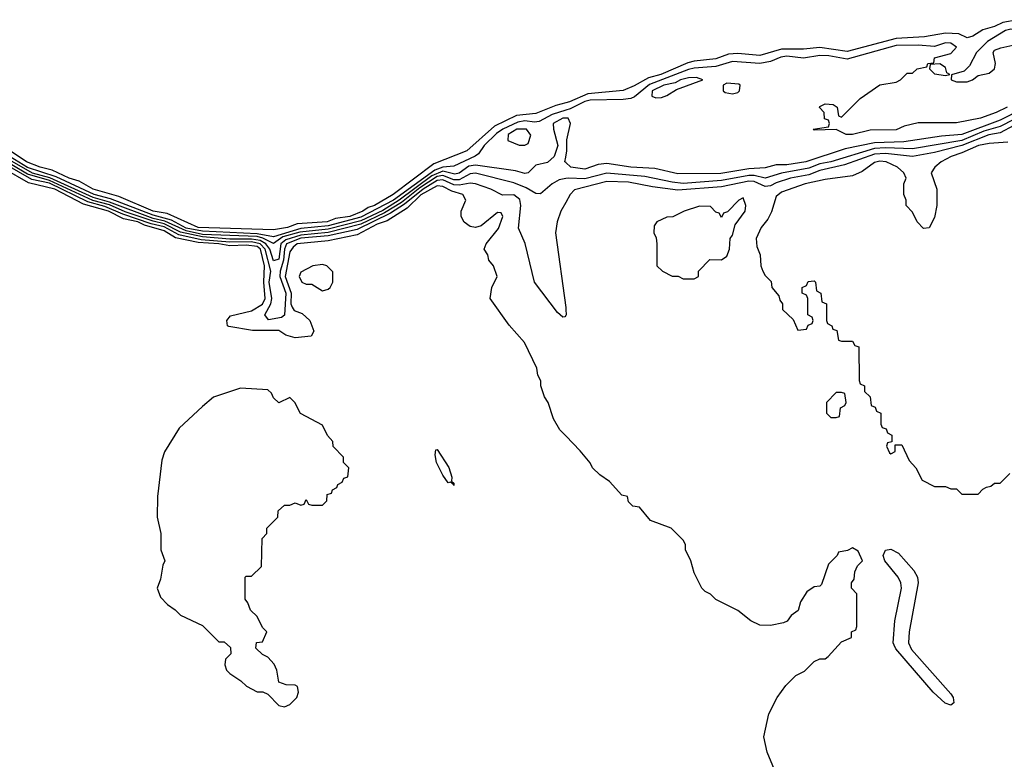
# Model space of a CAD drawing. Header units: inches. Extents: x 2348341 to 2479810, y 460419 to 613669.
# Tile 666 of 721: x 2448001 to 2451606, y 606164 to 608870. Entities that reach past the tile are written whole.
import ezdxf

# ---------------------------------------------------------------- set-up
doc = ezdxf.new("R2010")
doc.units = ezdxf.units.IN
doc.header["$MEASUREMENT"] = 0
doc.layers.add('C4640', color=7, linetype='Continuous')
doc.layers.add('C4650', color=7, linetype='Continuous')

msp = doc.modelspace()

# ---------------------------------------------------------------- linework, layer by layer
at = {"layer": 'C4640', "color": 2}
for points, elevation in [([(2450000, 608566), (2449963.9, 608556.1), (2449890, 608526.3), (2449820.4, 608519.6), (2449739, 608481), (2449638.4, 608390), (2449517.5, 608342.5), (2449368.5, 608230), (2449299.5, 608190), (2449276.5, 608183.5), (2449256.9, 608170), (2449210, 608149.9), (2449157.3, 608142.7), (2449126.8, 608130), (2449017.1, 608122.9), (2448982, 608110), (2448930, 608101), (2448654, 608110), (2448540.7, 608160.7), (2448489.7, 608170), (2448363.5, 608223.5), (2448270, 608249.5), (2448219.2, 608279.2), (2448182.6, 608290), (2448119.8, 608319.8), (2448076.2, 608330), (2448026.6, 608350), (2447944.5, 608404.5)], 14), ([(2450000, 608538.5), (2449950, 608523.2), (2449902.5, 608497.5), (2449885.5, 608494.5), (2449850, 608499.6), (2449824.9, 608495.1), (2449770.2, 608470), (2449746.7, 608453.3), (2449701.6, 608410), (2449681.1, 608378.9), (2449668.9, 608371.1), (2449590, 608334), (2449550, 608331), (2449520.4, 608319.6), (2449369.4, 608210), (2449250, 608147.3), (2449130, 608116), (2449030, 608106.2), (2448930, 608075.8), (2448870, 608087.1), (2448670, 608095.8), (2448610, 608107.6), (2448556.7, 608136.7), (2448490, 608154.5), (2448334.1, 608214.1), (2448274.2, 608230), (2448135, 608294.9), (2448030, 608329.3), (2447917, 608397)], 18), ([(2450000, 608509.4), (2449990, 608509.6), (2449954, 608490), (2449954.8, 608470), (2449971.3, 608410), (2449958, 608370), (2449932.8, 608347.2), (2449890, 608338), (2449862, 608310), (2449850, 608307.8), (2449816.6, 608316.6), (2449670, 608338.1), (2449645.5, 608334.5), (2449610, 608308.5), (2449594.6, 608305.4), (2449550, 608315.3), (2449510, 608298.6), (2449390.6, 608209.4), (2449330, 608171.7), (2449250, 608134.2), (2449130, 608103.4), (2449026.8, 608093.2), (2448964.8, 608075.2), (2448930, 608051.7), (2448891.2, 608071.2), (2448870, 608076.5), (2448670, 608084.7), (2448610, 608097.2), (2448533, 608133), (2448490, 608142.7), (2448330, 608203), (2448270, 608219.8), (2448111.7, 608291.7), (2448048.3, 608308.3), (2447921, 608381)], 22), ([(2450000, 607787.3), (2449996.9, 607783.1), (2449990, 607782), (2449970, 607799), (2449886, 607910), (2449851.3, 608051.3), (2449827.6, 608107.6), (2449836, 608190), (2449832.4, 608212.4), (2449810, 608229.7), (2449768.5, 608228.5), (2449726, 608250), (2449670, 608269.7), (2449650, 608271.6), (2449610, 608264.2), (2449590, 608266.2), (2449550, 608283.7), (2449530, 608281.9), (2449477.8, 608250), (2449410, 608195.1), (2449358, 608162), (2449237, 608103), (2449130, 608079.5), (2449030, 608070.5), (2448977.5, 608050), (2448970.6, 608030), (2448967.4, 607990), (2448954.1, 607950), (2448953.3, 607930), (2448975.4, 607870), (2448970.6, 607789.4), (2448959.7, 607780.3), (2448912.5, 607772.5), (2448898.5, 607790), (2448921.1, 607830), (2448924.6, 607850), (2448915, 607910), (2448920.2, 607950), (2448899.6, 608030), (2448881.4, 608050), (2448850, 608057), (2448770, 608056.5), (2448665, 608065), (2448583.2, 608083.2), (2448530, 608112.3), (2448483, 608123), (2448378.7, 608158.7), (2448313.2, 608186.8), (2448250, 608204.2), (2448110, 608271.5), (2448045.2, 608285.2), (2447898.5, 608370)], 30), ([(2450000, 608288.6), (2449976.4, 608283.6), (2449950.5, 608270), (2449907.3, 608232.7), (2449890, 608234.5), (2449855, 608255), (2449810, 608272.8), (2449670, 608308.9), (2449650, 608306.3), (2449610, 608284.2), (2449590, 608284.3), (2449550, 608300.1), (2449530, 608296.3), (2449465.7, 608254.3), (2449398.4, 608201.6), (2449336.9, 608163.1), (2449250, 608121.5), (2449130, 608091.9), (2449030, 608082.1), (2448975, 608065), (2448956.9, 608050), (2448950, 607994), (2448930, 607987.4), (2448917.1, 608030), (2448901.7, 608050), (2448882, 608062), (2448850, 608067.4), (2448770, 608067.1), (2448670, 608075), (2448590, 608093.2), (2448530, 608123), (2448490, 608132.3), (2448387.4, 608167.4), (2448330, 608192.3), (2448268.9, 608208.9), (2448110, 608281.7), (2448030, 608304.6), (2447913.6, 608373.6)], 26), ([(2450000, 608347.4), (2449997.2, 608350), (2450000, 608366.5)], 22), ([(2450000, 607347.4), (2449978, 607370), (2449955.3, 607410), (2449935.3, 607470), (2449922, 607490), (2449908.7, 607530), (2449908.4, 607548.4), (2449898, 607570), (2449894.6, 607594.6), (2449848.9, 607688.9), (2449792.9, 607752.9), (2449724, 607850), (2449729, 607890), (2449748.7, 607930), (2449735.3, 607970), (2449718, 607990), (2449715.3, 608010), (2449702, 608030), (2449708.7, 608050), (2449753.8, 608106.2), (2449769.3, 608150), (2449763.1, 608163.1), (2449750, 608164.5), (2449690, 608116.4), (2449670, 608109.6), (2449650, 608113.5), (2449628.7, 608128.7), (2449616.8, 608150), (2449616.8, 608170), (2449634, 608210), (2449623.7, 608230), (2449583.1, 608243.1), (2449550, 608259.8), (2449530, 608261.8), (2449470, 608229.1), (2449419.2, 608180.8), (2449346.4, 608133.6), (2449310, 608121.7), (2449236.8, 608083.2), (2449130, 608061.5), (2449017.1, 608050), (2449001.9, 608038.1), (2448990, 608020.7), (2448972.5, 607930), (2448994.5, 607870), (2448993.7, 607830), (2448998, 607818), (2449006.2, 607806.2), (2449034.6, 607794.6), (2449063.2, 607770), (2449077.4, 607730), (2449067.8, 607712.2), (2449010, 607706), (2448975.5, 607715.5), (2448950, 607732.8), (2448853.4, 607733.4), (2448767.2, 607747.2), (2448762, 607750), (2448759, 607770), (2448772.9, 607787.1), (2448850, 607804.4), (2448890, 607829.2), (2448899.4, 607850), (2448894.3, 607910), (2448897.6, 607970), (2448882.1, 608030), (2448870, 608040.1), (2448830, 608045.1), (2448770, 608042.8), (2448730, 608050.5), (2448654.5, 608054.5), (2448571.8, 608071.8), (2448530, 608097.5), (2448458.3, 608118.3), (2448434, 608130), (2448381.6, 608141.6), (2448326, 608170), (2448235.3, 608195.3), (2448129.6, 608250.4), (2448033.5, 608273.5), (2447944.2, 608324.2)], 34), ([(2450000, 608201.2), (2449982.4, 608170), (2449968.4, 608130), (2449962.4, 608090), (2450000, 607817.2)], 30)]:
    msp.add_lwpolyline(points, dxfattribs=dict(at, elevation=elevation))
for points, elevation in [([(2449856.9, 608470), (2449821.6, 608470), (2449788.9, 608450), (2449787.7, 608427.7), (2449829.3, 608410.7), (2449850, 608411), (2449863.1, 608416.9), (2449872.7, 608447.3)], 22), ([(2449110, 607974), (2449074, 607970), (2449030, 607946), (2449024.7, 607930), (2449034, 607910), (2449050, 607902), (2449070, 607902), (2449110, 607878), (2449130, 607884.7), (2449138, 607890), (2449148, 607910), (2449147.3, 607947.3), (2449126, 607970)], 38), ([(2448810, 607522), (2448711.1, 607488.9), (2448670, 607455.3), (2448584.5, 607375.5), (2448530.9, 607289.1), (2448522, 607258), (2448505.4, 607125.4), (2448504.7, 607050), (2448518, 606990), (2448518, 606930), (2448532, 606890), (2448525.4, 606874.6), (2448516.9, 606823.1), (2448504.7, 606790), (2448516.9, 606756.9), (2448542, 606730), (2448570, 606711.3), (2448590, 606691.3), (2448670, 606654), (2448730, 606594), (2448750, 606594), (2448772.7, 606572.7), (2448774, 606550), (2448754, 606530), (2448752, 606510), (2448758, 606490), (2448770, 606478), (2448811.1, 606451.1), (2448831.1, 606431.1), (2448870, 606411.3), (2448891.1, 606411.1), (2448910, 606402), (2448950, 606361), (2448970, 606356), (2448990, 606364.7), (2449015.3, 606390), (2449022, 606410), (2449018, 606430), (2449010, 606435.3), (2448976.4, 606436.4), (2448950, 606446), (2448942, 606490), (2448932.5, 606512.5), (2448910, 606538), (2448890, 606548), (2448866, 606570), (2448868.4, 606591.6), (2448890, 606594), (2448906, 606630), (2448890, 606646), (2448870, 606686), (2448846, 606710), (2448836.4, 606736.4), (2448826, 606750), (2448826, 606830), (2448830, 606834), (2448850, 606834), (2448886, 606870), (2448888.4, 606971.6), (2448906, 606990), (2448906, 607010), (2448946, 607050), (2448947.3, 607072.7), (2448970, 607094), (2448990, 607094), (2449010, 607102), (2449030, 607094), (2449042, 607098), (2449050, 607114), (2449058, 607098), (2449070, 607094), (2449110, 607094), (2449126, 607110), (2449127.3, 607132.7), (2449142, 607138), (2449146, 607150), (2449162, 607158), (2449166, 607170), (2449182, 607178), (2449187.3, 607192.7), (2449202, 607198), (2449206, 607230), (2449186, 607250), (2449186, 607270), (2449148.4, 607308.4), (2449147.3, 607327.3), (2449128.4, 607348.4), (2449110, 607386), (2449028.7, 607428.7), (2449008, 607470), (2448990, 607488), (2448950, 607468), (2448930, 607486), (2448923.1, 607503.1), (2448910, 607515.3)], 38), ([(2449590, 607166), (2449588.9, 607168.9), (2449578, 607178), (2449570, 607175.3), (2449550, 607204), (2449527.3, 607250), (2449522, 607278), (2449524, 607296), (2449530, 607298), (2449572.1, 607232.1), (2449583.6, 607196.4), (2449582, 607182), (2449590, 607174)], 34)]:
    msp.add_lwpolyline(points, close=True, dxfattribs=dict(at, elevation=elevation))
at = {"layer": 'C4650', "color": 2}
for points, elevation in [([(2451654.8, 608870), (2451600.1, 608859.9), (2451570, 608845.3), (2451527.1, 608832.9), (2451490, 608809.6), (2451470, 608803.6), (2451438.5, 608818.5), (2451390, 608821.1), (2451312.9, 608807.1), (2451210, 608801.8), (2451030, 608753.5), (2450930, 608768.4), (2450870, 608761.6), (2450790, 608761.8), (2450710, 608739.3), (2450630, 608746.8), (2450596, 608744), (2450550, 608727), (2450470, 608718.9), (2450447.3, 608712.7), (2450348, 608670), (2450302.8, 608657.2), (2450250, 608627.7), (2450210, 608611.2), (2450080.8, 608599.2), (2450014.4, 608570), (2450000, 608566)], 14), ([(2451615.5, 608550), (2451576.3, 608530), (2451518, 608510), (2451430, 608492.7), (2451290, 608492.3), (2451239.1, 608480.9), (2451210, 608467.3), (2451114, 608466), (2451050, 608449.6), (2451026, 608450), (2450990, 608468), (2450910, 608466), (2450906, 608470), (2450962, 608478), (2450966, 608490), (2450962, 608502), (2450947.3, 608507.3), (2450946, 608530), (2450928.4, 608548.4), (2450930, 608552), (2450950, 608562), (2450979.6, 608559.6), (2450994, 608550), (2450998, 608518), (2451010, 608514), (2451078, 608582), (2451150, 608631.3), (2451210, 608642), (2451226, 608650), (2451250, 608674), (2451270, 608674), (2451286, 608690), (2451322, 608698), (2451326, 608710), (2451347.3, 608712.7), (2451350, 608731), (2451410, 608746), (2451431.1, 608770), (2451410, 608784.7), (2451390, 608785.1), (2451350, 608772.1), (2451290, 608777), (2451210, 608775.6), (2451030, 608726), (2450962.7, 608737.3), (2450930, 608738.6), (2450870, 608729.7), (2450810, 608736.3), (2450787.5, 608732.5), (2450750, 608717.3), (2450710, 608709.8), (2450610, 608716.8), (2450550, 608698.4), (2450470, 608692.7), (2450450, 608687.5), (2450307.2, 608632.8), (2450251.8, 608588.2), (2450238, 608582), (2450210, 608577.5), (2450090, 608575.8), (2450069.7, 608570.3), (2450016.4, 608543.6), (2450000, 608538.5)], 18), ([(2451674.3, 608545.7), (2451590, 608502.6), (2451450, 608449.4), (2451375.6, 608444.4), (2451237.1, 608422.9), (2451130, 608419.9), (2451023, 608397), (2450879.1, 608350), (2450810, 608339), (2450770, 608339.1), (2450730, 608327.6), (2450670, 608324.7), (2450567.4, 608307.4), (2450410, 608305.7), (2450325.8, 608325.8), (2450238, 608330), (2450150, 608344.4), (2450119.2, 608340.8), (2450070, 608322.7), (2450019, 608330), (2450000, 608347.4)], 22), ([(2451690, 608529.9), (2451590, 608479.6), (2451530, 608461.7), (2451450, 608428), (2451270, 608398.1), (2451170, 608401.6), (2451130, 608398.5), (2450970, 608349.9), (2450930, 608342.5), (2450890, 608326.9), (2450790, 608308.5), (2450730, 608290.6), (2450690, 608299.9), (2450670, 608299.9), (2450570, 608281.2), (2450430, 608271.2), (2450390, 608275), (2450290, 608296.8), (2450150, 608308.5), (2450070, 608287.7), (2450010, 608290.7), (2450000, 608288.6)], 26), ([(2451690.4, 608510), (2451590, 608456.1), (2451548.9, 608448.9), (2451450, 608409.3), (2451350, 608384.6), (2451270, 608369.8), (2451170, 608380.7), (2451130, 608378), (2451020.6, 608339.4), (2450930, 608317.9), (2450890, 608302.8), (2450823, 608290), (2450770, 608273.6), (2450750, 608262.2), (2450730, 608259.8), (2450690, 608277.5), (2450670, 608278.8), (2450570, 608258), (2450410, 608246.6), (2450318, 608258), (2450230, 608276), (2450150, 608278.4), (2450032.3, 608247.7), (2450016.3, 608230), (2450000, 608201.2)], 30), ([(2450000, 608366.5), (2450004, 608390), (2450004, 608430), (2450018, 608490), (2450009.3, 608509.3), (2450000, 608509.4)], 22), ([(2451618.4, 608421.6), (2451550, 608417.2), (2451510.8, 608410), (2451450, 608382.4), (2451410.7, 608370), (2451374, 608350), (2451350.8, 608330), (2451338, 608310), (2451358, 608250), (2451358, 608190), (2451350, 608146), (2451330, 608108), (2451310, 608106), (2451286, 608130), (2451270, 608166), (2451246, 608190), (2451246, 608210), (2451238, 608230), (2451238, 608270), (2451246, 608290), (2451238, 608310), (2451214, 608330), (2451172.7, 608350), (2451150, 608352.4), (2451130, 608347.8), (2451084.8, 608315.2), (2451050, 608298.4), (2450950, 608285.6), (2450876, 608270), (2450790, 608238.7), (2450770, 608222.7), (2450753.4, 608166.6), (2450739.4, 608140.6), (2450714.9, 608110), (2450697.3, 608070), (2450699.6, 608039.6), (2450712, 608010), (2450714, 607970), (2450722, 607950), (2450730, 607934), (2450751.6, 607911.6), (2450754, 607890), (2450779.6, 607859.6), (2450783.6, 607843.6), (2450794, 607830), (2450794, 607810), (2450832.7, 607772.7), (2450850, 607734), (2450882, 607738), (2450887.3, 607752.7), (2450902, 607758), (2450906, 607770), (2450902, 607782), (2450886, 607790), (2450886, 607850), (2450882, 607862), (2450866, 607870), (2450866, 607890), (2450882, 607898), (2450887.3, 607912.7), (2450910, 607914), (2450914, 607910), (2450918, 607878), (2450934, 607870), (2450938, 607838), (2450954, 607830), (2450954, 607770), (2450958, 607758), (2450974, 607750), (2450978, 607738), (2450992.7, 607732.7), (2450998, 607698), (2451010, 607694), (2451050, 607694), (2451058, 607678), (2451072.7, 607672.7), (2451074, 607550), (2451078, 607538), (2451094, 607530), (2451094, 607510), (2451114, 607490), (2451118, 607458), (2451132.7, 607452.7), (2451138, 607438), (2451154, 607430), (2451154, 607390), (2451158, 607378), (2451172.7, 607372.7), (2451178, 607358), (2451194, 607350), (2451194, 607326), (2451178, 607322), (2451174, 607310), (2451185.4, 607285.4), (2451190, 607282), (2451206, 607290), (2451206, 607314), (2451230, 607314), (2451256.9, 607256.9), (2451282, 607230), (2451304.7, 607184.7), (2451350, 607162), (2451390, 607162), (2451410, 607154), (2451430, 607154), (2451450, 607134), (2451510, 607134), (2451527.3, 607152.7), (2451540.4, 607159.6), (2451556.4, 607163.6), (2451570, 607174), (2451590, 607174), (2451626, 607210)], 34), ([(2450000, 607817.2), (2450001, 607810), (2450002, 607790), (2450000, 607787.3)], 30), ([(2450782, 606082), (2450737.2, 606190), (2450725.6, 606245.6), (2450744, 606330), (2450774, 606390), (2450806.3, 606433.7), (2450842, 606470), (2450873.6, 606486.4), (2450910, 606522), (2450930, 606532), (2450950, 606532), (2450960.4, 606539.6), (2451010, 606594), (2451046, 606610), (2451046, 606630), (2451062, 606638), (2451066, 606650), (2451066, 606770), (2451046, 606790), (2451046, 606810), (2451056.4, 606823.6), (2451058, 606850), (2451068.4, 606871.6), (2451086, 606890), (2451070, 606926), (2451050, 606938), (2451031.6, 606928.4), (2450998, 606922), (2450994, 606910), (2450962, 606878), (2450936.9, 606803.1), (2450930, 606798), (2450910, 606795.3), (2450882.8, 606777.2), (2450859.8, 606740.2), (2450851, 606709), (2450824.7, 606690), (2450811, 606669), (2450797.3, 606662.7), (2450750, 606653.2), (2450710, 606655.3), (2450678, 606670), (2450630, 606708), (2450549.1, 606749.1), (2450530, 606768), (2450510, 606778), (2450498, 606790), (2450470, 606846), (2450458, 606890), (2450438, 606930), (2450438, 606950), (2450430, 606966), (2450386, 607010), (2450310, 607038), (2450270, 607086), (2450246, 607090), (2450230, 607106), (2450226, 607126), (2450206, 607130), (2450160.4, 607180.4), (2450124.7, 607204.7), (2450098, 607230), (2450088.9, 607248.9), (2450052.9, 607292.9), (2450000, 607347.4)], 34)]:
    msp.add_lwpolyline(points, dxfattribs=dict(at, elevation=elevation))
for points, elevation in [([(2451730, 608842), (2451686.1, 608833.9), (2451630, 608835), (2451610, 608830.6), (2451544, 608790), (2451504.2, 608750), (2451478.3, 608701.7), (2451458.7, 608681.3), (2451412, 608668), (2451411.3, 608650), (2451430, 608643), (2451470, 608643), (2451488.7, 608650), (2451510, 608666), (2451550, 608674.8), (2451569, 608690), (2451572.7, 608710), (2451565.2, 608750), (2451570, 608758), (2451592.5, 608767.5), (2451658.7, 608781.3), (2451706, 608814), (2451742, 608830), (2451739, 608839)], 18), ([(2451370, 608708.7), (2451334, 608706), (2451332, 608690), (2451350, 608672), (2451390, 608666), (2451406, 608670), (2451395.3, 608675.3), (2451390, 608695.3)], 18), ([(2450479.1, 608659.1), (2450450, 608657.6), (2450420.5, 608650), (2450401.1, 608638.9), (2450359.1, 608630), (2450316, 608610), (2450314.8, 608590), (2450330, 608583.7), (2450350, 608585.5), (2450370, 608592.2), (2450405.4, 608614.6), (2450502, 608650)], 22), ([(2450590, 608638), (2450576, 608630), (2450576, 608610), (2450583.4, 608603.4), (2450610, 608599.1), (2450630, 608604), (2450636, 608610), (2450639, 608630), (2450633.6, 608633.6)], 22), ([(2450650, 608218), (2450634, 608210), (2450592.7, 608167.3), (2450578, 608162), (2450570, 608146), (2450562, 608162), (2450550, 608166), (2450530, 608186), (2450490, 608188), (2450434, 608170), (2450391.6, 608148.4), (2450370, 608148), (2450334, 608130), (2450323.6, 608116.4), (2450322, 608090), (2450331.6, 608071.6), (2450334, 608050), (2450334, 607970), (2450354, 607950), (2450390, 607932), (2450411.6, 607931.6), (2450430, 607922), (2450470, 607922), (2450486, 607930), (2450486, 607950), (2450527.3, 607992.7), (2450570, 607992), (2450590, 608004.7), (2450599, 608030), (2450602, 608070), (2450610, 608082), (2450620.2, 608119.8), (2450657.2, 608170), (2450659, 608190)], 34), ([(2451010, 607506), (2450990, 607506), (2450954, 607470), (2450954, 607430), (2450970, 607414), (2450990, 607414), (2451002, 607418), (2451006, 607450), (2451022, 607458), (2451026, 607470), (2451022, 607502)], 34), ([(2451410, 606362.6), (2451389, 606369), (2451345.1, 606410), (2451208.3, 606568.3), (2451202, 606582), (2451199.2, 606590), (2451204.2, 606670), (2451228.6, 606790), (2451226.2, 606810), (2451217.2, 606830), (2451167.6, 606890), (2451161.5, 606910), (2451171.1, 606928.9), (2451190, 606933.4), (2451217.6, 606917.6), (2451274.4, 606854.4), (2451287.8, 606830), (2451290.2, 606810), (2451257.6, 606630), (2451254.7, 606590), (2451266.2, 606566.2), (2451410, 606403.8), (2451418.3, 606390), (2451420.4, 606370)], 30)]:
    msp.add_lwpolyline(points, close=True, dxfattribs=dict(at, elevation=elevation))

doc.saveas('drawing.dxf')
